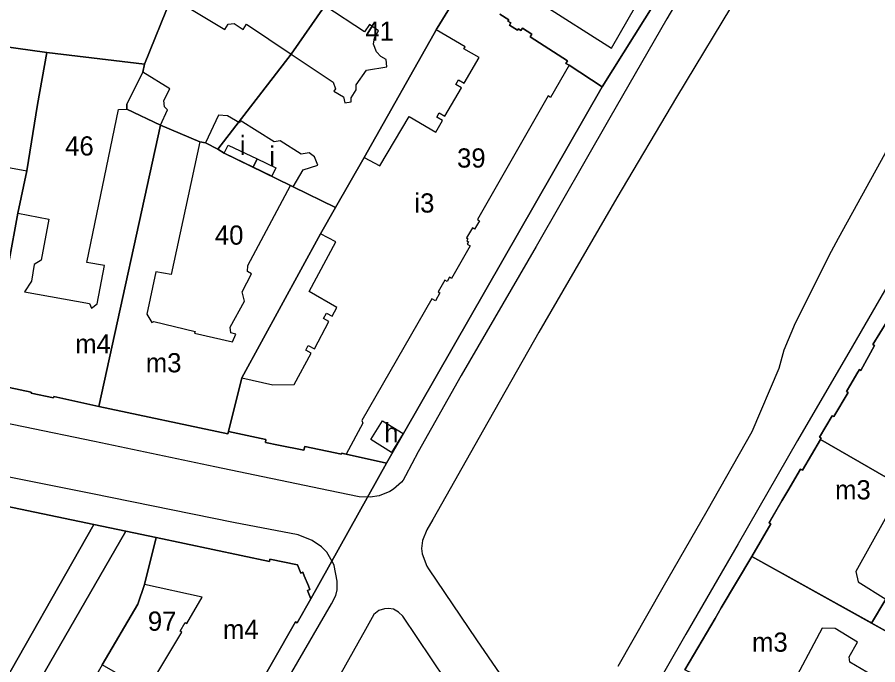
# Model space of a CAD drawing. Extents: x -304109 to -273954, y 21500 to 39796.
# Drawn here: x -293189.9 to -293055.4, y 31107.7 to 31208.9 of the extents above; entities that cross this region are included whole.
import ezdxf

# ---------------------------------------------------------------- set-up
doc = ezdxf.new("R2010")
doc.units = 0
for name, color, linetype in [('Budynki', 7, 'Continuous'), ('Budynki - opisy', 7, 'Continuous'), ('Działki', 7, 'Continuous'), ('Działki - numery', 7, 'Continuous'), ('krawedzie_ulic', 7, 'Continuous')]:
    doc.layers.add(name, color=color, linetype=linetype)

msp = doc.modelspace()

# ---------------------------------------------------------------- linework, layer by layer
at = {"layer": 'Budynki'}
for points in [[(-293120.76, 31212.89), (-293124.25, 31207.15), (-293135.68, 31186.97), (-293140.13, 31179.16), (-293146.75, 31182.36), (-293145.169, 31185.008), (-293142.922, 31185.75), (-293143.447, 31187.056), (-293144.241, 31187.671), (-293145.495, 31187.479), (-293148.778, 31189.56), (-293149.7, 31189.368), (-293155.056, 31192.734), (-293155.158, 31192.337), (-293157.014, 31193.477), (-293158.41, 31193.541), (-293160.46, 31189.22), (-293161.34, 31189.4), (-293167.48, 31192.02), (-293166.373, 31194.413), (-293166.837, 31194.852), (-293166.966, 31195.832), (-293166.037, 31197.689), (-293170.26, 31200.26), (-293169.96, 31201.54), (-293165.76, 31211.97), (-293157.444, 31206.951), (-293156.928, 31207.751), (-293155.975, 31207.854), (-293154.586, 31206.937), (-293154.03, 31207.778), (-293147.06, 31203.11), (-293140.487, 31198.708), (-293140.156, 31197.679), (-293140.395, 31197.33), (-293138.893, 31196.401), (-293138.709, 31195.5), (-293137.699, 31195.647), (-293137.681, 31196.254), (-293136.909, 31197.54), (-293136.891, 31198.293), (-293135.312, 31200.571), (-293132.124, 31201.122), (-293132.234, 31202.254), (-293133.079, 31202.731), (-293133.721, 31203.466), (-293134.199, 31204.624), (-293134.052, 31205.634), (-293133.428, 31206.718), (-293134.823, 31207.71), (-293135.624, 31206.601), (-293141.8, 31210.66)], [(-293114.48, 31209.36), (-293113.08, 31208.46), (-293113.21, 31208.26), (-293112.76, 31207.96), (-293112.96, 31207.64), (-293111.7, 31206.83), (-293111.56, 31207.04), (-293111.19, 31206.81), (-293110.96, 31207.17), (-293109.49, 31206.23), (-293109.75, 31205.82), (-293103.9, 31202.06), (-293104.15, 31201.63), (-293103.67, 31201.35), (-293106.544, 31196.344), (-293106.921, 31196.56), (-293117.989, 31177.255), (-293117.661, 31177.067), (-293118.409, 31175.763), (-293118.766, 31175.968), (-293119.677, 31174.38), (-293119.468, 31174.26), (-293119.649, 31173.944), (-293119.36, 31173.778), (-293119.562, 31173.425), (-293119.105, 31173.163), (-293122.028, 31168.065), (-293122.352, 31168.251), (-293122.725, 31167.6), (-293123.08, 31167.803), (-293124.13, 31165.972), (-293123.834, 31165.802), (-293124.54, 31164.57), (-293125.096, 31164.889), (-293136.013, 31145.845), (-293135.859, 31145.461), (-293138.47, 31140.6), (-293139.2, 31140.75), (-293139.23, 31140.59), (-293144.95, 31141.8), (-293145.07, 31141.24), (-293149.07, 31142.02), (-293151.1, 31142.41), (-293151, 31142.91), (-293156.87, 31144.16), (-293154.77, 31152.53), (-293149.923, 31151.412), (-293146.595, 31151.489), (-293143.957, 31156.357), (-293144.773, 31156.837), (-293144.395, 31157.562), (-293143.412, 31157.05), (-293141.171, 31161.353), (-293142.014, 31161.792), (-293141.568, 31162.648), (-293140.64, 31162.165), (-293139.948, 31163.493), (-293144.241, 31166.026), (-293140.076, 31173.75), (-293142.48, 31175.03), (-293140.13, 31179.16), (-293135.68, 31186.97), (-293133.199, 31185.63), (-293128.659, 31193.36), (-293124.472, 31190.901), (-293123.407, 31192.714), (-293124.325, 31193.254), (-293123.938, 31193.913), (-293123.066, 31193.401), (-293120.457, 31197.843), (-293121.358, 31198.372), (-293120.942, 31199.081), (-293120.046, 31198.555), (-293117.703, 31202.543), (-293120.09, 31203.945), (-293119.91, 31204.251), (-293124.397, 31206.886), (-293124.25, 31207.15), (-293120.76, 31212.89)], [(-293031.33, 31123.84), (-293064.38, 31142.91), (-293064.27, 31143.11), (-293064.57, 31143.27), (-293062.55, 31146.61), (-293062.34, 31146.48), (-293060.06, 31150.26), (-293060.31, 31150.41), (-293059.66, 31151.52), (-293058.325, 31153.806), (-293058.096, 31153.672), (-293055.97, 31157.57), (-293056.23, 31157.71), (-293054.03, 31161.27)]]:
    msp.add_lwpolyline(points, dxfattribs=at)
for points in [[(-293177.12, 31148.05), (-293184.12, 31149.62), (-293184.17, 31149.38), (-293187.69, 31150.11), (-293187.65, 31150.28), (-293194.61, 31151.74), (-293191.16, 31170.54), (-293189.74, 31178.27), (-293184.912, 31177.29), (-293186.132, 31170.886), (-293187.19, 31170.207), (-293187.624, 31167.629), (-293188.709, 31165.946), (-293178.573, 31164.164), (-293178.247, 31163.404), (-293177.379, 31164.109), (-293176.24, 31170.08), (-293178.98, 31170.568), (-293174.051, 31194.444), (-293172.72, 31194.5), (-293167.48, 31192.02)], [(-293154.77, 31152.53), (-293156.87, 31144.16), (-293156.96, 31143.79), (-293177.12, 31148.05), (-293167.48, 31192.02), (-293161.34, 31189.4), (-293165.81, 31168.688), (-293168.179, 31169.111), (-293169.596, 31162.46), (-293168.828, 31161.192), (-293168.495, 31161.333), (-293162.082, 31159.767), (-293162.14, 31159.529), (-293156.234, 31158.148), (-293155.722, 31159.339), (-293156.503, 31159.544), (-293156.58, 31160.441), (-293154.366, 31164.479), (-293154.699, 31165.965), (-293153.277, 31168.763), (-293153.866, 31169.135), (-293153.84, 31170.057), (-293147.17, 31182.58), (-293146.75, 31182.36), (-293140.13, 31179.16), (-293142.48, 31175.03)], [(-293152.399, 31186.726), (-293153.009, 31185.458), (-293157.51, 31187.62), (-293156.901, 31188.891)], [(-293153.009, 31185.458), (-293152.399, 31186.726), (-293149.473, 31185.318), (-293150.083, 31184.05)], [(-293191.16, 31170.54), (-293193.438, 31171.031), (-293193.6, 31170.461), (-293194.143, 31170.542), (-293196.015, 31172.768), (-293193.793, 31185.838), (-293188.37, 31184.86), (-293189.74, 31178.27)], [(-293131.41, 31140.88), (-293134.61, 31142.88), (-293132.779, 31145.809), (-293129.579, 31143.809)], [(-293064.38, 31142.91), (-293031.33, 31123.84), (-293034.37, 31118.53), (-293046.733, 31125.73), (-293045.92, 31127.32), (-293052.693, 31131.138), (-293054.31, 31130.52), (-293058.9, 31122.28), (-293058.53, 31120.68), (-293054.21, 31117.95), (-293056.442, 31114.218), (-293056.66, 31114.34), (-293075.14, 31124.62), (-293072.14, 31129.74), (-293072.42, 31129.9), (-293067.5, 31138.27), (-293067.2, 31138.1)], [(-293169.6, 31103.67), (-293164.138, 31112.823), (-293164.389, 31112.967), (-293163.621, 31114.307), (-293163.339, 31114.145), (-293160.962, 31118.291), (-293170, 31120.27), (-293168.14, 31127.57), (-293150.44, 31123.84), (-293150.41, 31124.2), (-293146.09, 31123.34), (-293145.55, 31122.03), (-293145.25, 31122.15), (-293145.03, 31121.61), (-293144.38, 31120.04), (-293144.14, 31119.46), (-293144.53, 31119.3), (-293144.01, 31118.03), (-293146.15, 31114.28), (-293146.38, 31114.41), (-293156.76, 31096.23)], [(-293075.14, 31124.62), (-293056.443, 31114.217), (-293051.45, 31111.44), (-293041.68, 31106), (-293050.31, 31090.2), (-293052.73, 31091.34), (-293056.44, 31093.49), (-293051, 31103.85), (-293052.35, 31104.65), (-293052.75, 31103.96), (-293059.84, 31108.13), (-293059.93, 31108.94), (-293058.62, 31111.22), (-293062.11, 31113.35), (-293064.15, 31113.4), (-293069.41, 31103.55), (-293069.94, 31103.84), (-293070.56, 31102.68), (-293067.84, 31101.05), (-293068.91, 31098.88), (-293085.61, 31106.92), (-293080.87, 31114.94), (-293079.9, 31116.58)], [(-293054.21, 31117.95), (-293049.45, 31115.43), (-293048.78, 31116.6), (-293048.92, 31116.68), (-293048.67, 31117.01), (-293045.71, 31115.33), (-293045.88, 31114.93), (-293046.04, 31115.03), (-293046.11, 31114.91), (-293038.9, 31110.658), (-293041.68, 31106), (-293051.45, 31111.44), (-293056.442, 31114.218)]]:
    msp.add_lwpolyline(points, close=True, dxfattribs=at)
at = {"layer": 'Działki'}
for points in [[(-293156.76, 31096.23), (-293146.38, 31114.41), (-293146.15, 31114.28), (-293144.01, 31118.03), (-293132.19, 31139.21), (-293098.5, 31197.96), (-293086.85, 31216.61), (-293084.25, 31221.17), (-293084.55, 31221.34), (-293077.09, 31234.39), (-293070.39, 31246.15), (-293064.18, 31257.02), (-293063.82, 31257.16), (-293061.36, 31261.5), (-293053.43, 31247.66)], [(-293086.85, 31216.61), (-293098.5, 31197.96), (-293103.67, 31201.35), (-293104.15, 31201.63), (-293103.9, 31202.06), (-293109.75, 31205.82), (-293109.49, 31206.23), (-293110.96, 31207.17), (-293111.19, 31206.81), (-293111.56, 31207.04), (-293111.7, 31206.83), (-293112.96, 31207.64), (-293112.76, 31207.96), (-293113.21, 31208.26), (-293113.08, 31208.46), (-293114.48, 31209.36)], [(-293114.48, 31209.36), (-293113.08, 31208.46), (-293113.21, 31208.26), (-293112.76, 31207.96), (-293112.96, 31207.64), (-293111.7, 31206.83), (-293111.56, 31207.04), (-293111.19, 31206.81), (-293110.96, 31207.17), (-293109.49, 31206.23), (-293109.75, 31205.82), (-293103.9, 31202.06), (-293104.15, 31201.63), (-293103.67, 31201.35), (-293098.5, 31197.96), (-293132.19, 31139.21), (-293138.47, 31140.6), (-293139.2, 31140.75), (-293139.23, 31140.59), (-293144.95, 31141.8), (-293145.07, 31141.24), (-293149.07, 31142.02), (-293151.1, 31142.41), (-293151, 31142.91), (-293156.87, 31144.16), (-293154.77, 31152.53), (-293142.48, 31175.03), (-293140.13, 31179.16), (-293135.68, 31186.97), (-293124.25, 31207.15), (-293120.76, 31212.89)], [(-293165.76, 31211.97), (-293169.96, 31201.54), (-293185.23, 31203.35), (-293196.86, 31204.96)], [(-293054.03, 31161.27), (-293056.23, 31157.71), (-293055.97, 31157.57), (-293058.1, 31153.67), (-293058.32, 31153.81), (-293058.7, 31153.16), (-293059.66, 31151.52), (-293060.31, 31150.41), (-293060.06, 31150.26), (-293062.34, 31146.48), (-293062.55, 31146.61), (-293064.57, 31143.27), (-293064.27, 31143.11), (-293064.38, 31142.91), (-293067.2, 31138.1), (-293067.5, 31138.27), (-293069.49, 31134.89), (-293070.43, 31133.29), (-293072.42, 31129.9), (-293072.14, 31129.74), (-293075.14, 31124.62), (-293079.9, 31116.58), (-293080.87, 31114.94), (-293085.61, 31106.92)], [(-293031.33, 31123.84), (-293064.38, 31142.91), (-293064.27, 31143.11), (-293064.57, 31143.27), (-293062.55, 31146.61), (-293062.34, 31146.48), (-293060.06, 31150.26), (-293060.31, 31150.41), (-293059.66, 31151.52), (-293058.7, 31153.16), (-293058.32, 31153.81), (-293058.1, 31153.67), (-293055.97, 31157.57), (-293056.23, 31157.71), (-293054.03, 31161.27)], [(-293194.61, 31151.74), (-293187.65, 31150.28), (-293187.69, 31150.11), (-293184.17, 31149.38), (-293184.12, 31149.62), (-293177.12, 31148.05), (-293156.96, 31143.79), (-293156.87, 31144.16), (-293151, 31142.91), (-293151.1, 31142.41), (-293149.07, 31142.02), (-293145.07, 31141.24), (-293144.95, 31141.8), (-293139.23, 31140.59), (-293139.2, 31140.75), (-293138.47, 31140.6), (-293132.19, 31139.21), (-293144.01, 31118.03), (-293144.53, 31119.3), (-293144.14, 31119.46), (-293144.38, 31120.04), (-293145.03, 31121.61), (-293145.25, 31122.15), (-293145.55, 31122.03), (-293146.09, 31123.34), (-293150.41, 31124.2), (-293150.44, 31123.84), (-293168.14, 31127.57), (-293172.91, 31128.57), (-293177.89, 31129.61), (-293200.84, 31134.42)]]:
    msp.add_lwpolyline(points, dxfattribs=at)
for points in [[(-293165.14, 31218.56), (-293159.76, 31215.08), (-293156.29, 31220.24), (-293152.07, 31225.88), (-293153.15, 31226.73), (-293149.34, 31232.42), (-293146.05, 31230.15), (-293145.9, 31230.37), (-293137.59, 31224.63), (-293137.78, 31224.35), (-293135.16, 31222.54), (-293141.8, 31210.66), (-293147.06, 31203.11), (-293158.51, 31188.25), (-293160.46, 31189.22), (-293161.34, 31189.4), (-293167.48, 31192.02), (-293172.72, 31194.5), (-293172.71, 31195.28), (-293170.26, 31200.26), (-293169.96, 31201.54), (-293165.76, 31211.97), (-293165, 31214.3)], [(-293135.16, 31222.54), (-293132.4, 31220.72), (-293132.21, 31221.01), (-293122.98, 31214.91), (-293123.11, 31214.72), (-293122.79, 31214.51), (-293122.95, 31214.27), (-293121.49, 31213.31), (-293121.28, 31213.64), (-293120.58, 31213.18), (-293120.76, 31212.89), (-293124.25, 31207.15), (-293135.68, 31186.97), (-293140.13, 31179.16), (-293146.75, 31182.36), (-293147.17, 31182.58), (-293157.51, 31187.62), (-293158.51, 31188.25), (-293147.06, 31203.11), (-293141.8, 31210.66)], [(-293185.23, 31203.35), (-293186.67, 31195.21), (-293188.37, 31184.86), (-293189.74, 31178.27), (-293191.16, 31170.54), (-293194.61, 31151.74), (-293211.88, 31155.3), (-293203.51, 31206), (-293196.86, 31204.96)], [(-293194.61, 31151.74), (-293191.16, 31170.54), (-293189.74, 31178.27), (-293188.37, 31184.86), (-293186.67, 31195.21), (-293185.23, 31203.35), (-293169.96, 31201.54), (-293170.26, 31200.26), (-293172.71, 31195.28), (-293172.72, 31194.5), (-293167.48, 31192.02), (-293177.12, 31148.05), (-293184.12, 31149.62), (-293184.17, 31149.38), (-293187.69, 31150.11), (-293187.65, 31150.28)], [(-293177.12, 31148.05), (-293167.48, 31192.02), (-293161.34, 31189.4), (-293160.46, 31189.22), (-293158.51, 31188.25), (-293157.51, 31187.62), (-293147.17, 31182.58), (-293146.75, 31182.36), (-293140.13, 31179.16), (-293142.48, 31175.03), (-293154.77, 31152.53), (-293156.87, 31144.16), (-293156.96, 31143.79)], [(-293064.38, 31142.91), (-293031.33, 31123.84), (-293033.31, 31120.38), (-293034.37, 31118.53), (-293039.64, 31109.53), (-293041.68, 31106), (-293051.45, 31111.44), (-293075.14, 31124.62), (-293072.14, 31129.74), (-293072.42, 31129.9), (-293070.43, 31133.29), (-293069.49, 31134.89), (-293067.5, 31138.27), (-293067.2, 31138.1)], [(-293248.1, 31119.82), (-293200.84, 31134.42), (-293177.89, 31129.61), (-293194.14, 31101.06), (-293199.19, 31100.49), (-293217.06, 31121.77), (-293239.28, 31108.64)], [(-293177.89, 31129.61), (-293172.91, 31128.57), (-293184.82, 31107.88), (-293207.5, 31068.33), (-293239.28, 31108.64), (-293217.06, 31121.77), (-293199.19, 31100.49), (-293194.14, 31101.06)], [(-293202.11, 31061.49), (-293207.5, 31068.33), (-293184.82, 31107.88), (-293172.91, 31128.57), (-293168.14, 31127.57), (-293170, 31120.27), (-293171.02, 31117.18), (-293176.59, 31107.69), (-293187.25, 31089.03), (-293190.24, 31083.82)], [(-293176.59, 31107.69), (-293171.02, 31117.18), (-293170, 31120.27), (-293168.14, 31127.57), (-293150.44, 31123.84), (-293150.41, 31124.2), (-293146.09, 31123.34), (-293145.55, 31122.03), (-293145.25, 31122.15), (-293145.03, 31121.61), (-293144.38, 31120.04), (-293144.14, 31119.46), (-293144.53, 31119.3), (-293144.01, 31118.03), (-293146.15, 31114.28), (-293146.38, 31114.41), (-293156.76, 31096.23), (-293169.6, 31103.67)], [(-293041.68, 31106), (-293050.31, 31090.2), (-293052.73, 31091.34), (-293056.44, 31093.49), (-293057.18, 31093.91), (-293068.91, 31098.88), (-293085.61, 31106.92), (-293080.87, 31114.94), (-293079.9, 31116.58), (-293075.14, 31124.62), (-293051.45, 31111.44)]]:
    msp.add_lwpolyline(points, close=True, dxfattribs=at)
at = {"layer": 'krawedzie_ulic'}
for points in [[(-293200, 31272.004), (-293185.621, 31262.476), (-293175.761, 31256.141), (-293166.639, 31250), (-293159.279, 31245.248), (-293142.902, 31234.209), (-293123.197, 31221.123), (-293108.036, 31210.988), (-293097.039, 31204.009), (-293093.237, 31210.639), (-293104.553, 31218.352), (-293120.548, 31229.194), (-293136.609, 31239.857), (-293152.055, 31250), (-293156.897, 31253.426), (-293163.396, 31257.702), (-293171.553, 31262.885), (-293180.943, 31269), (-293190.917, 31275.693)], [(-293096.02, 31107.512), (-293088.965, 31119.85), (-293082.084, 31131.74), (-293075.074, 31144.144), (-293070.856, 31154.063), (-293070.078, 31156.887), (-293068.287, 31161.128), (-293067.102, 31163.464), (-293063.024, 31171.661), (-293061.597, 31174.335), (-293054.282, 31187.569), (-293046.376, 31200.845), (-293039.487, 31212.519), (-293034.866, 31220.466), (-293041.239, 31229.639), (-293048.001, 31239.644), (-293053.247, 31247.164), (-293053.264, 31247.199), (-293053.903, 31248.029), (-293054.045, 31248.117), (-293054.643, 31248.201), (-293054.755, 31248.159), (-293055.397, 31247.679), (-293056.057, 31246.489)], [(-293056.057, 31246.489), (-293060.788, 31238.799), (-293068.052, 31227.242), (-293076.92, 31212.875), (-293086.886, 31196.351), (-293096.189, 31180.662), (-293108.368, 31159.647), (-293117.027, 31144.388), (-293124.938, 31130.41), (-293125.861, 31128.77), (-293126.538, 31127.132), (-293126.722, 31125.854), (-293126.63, 31125.03), (-293125.896, 31123.093), (-293125.601, 31122.671), (-293118.119, 31111.613), (-293108.462, 31097.514)], [(-293081.178, 31220.947), (-293088.412, 31208.584), (-293097.292, 31193.145), (-293108.81, 31173.053), (-293120.506, 31152.87), (-293127.208, 31140.96), (-293129.206, 31137.231), (-293129.579, 31136.534), (-293129.837, 31136.228), (-293131.063, 31135.157), (-293131.68, 31134.782), (-293133.333, 31134.107), (-293134.732, 31133.88), (-293136.46, 31133.965), (-293141.253, 31134.947), (-293158.967, 31138.643), (-293177.801, 31142.596), (-293200, 31147.149)], [(-293033.943, 31201.443), (-293035.31, 31199.463), (-293041.926, 31187.889), (-293051.333, 31171.416), (-293059.379, 31157.482), (-293067.975, 31142.737), (-293077.274, 31126.601), (-293085.452, 31112.486), (-293097.321, 31091.743)], [(-293153.146, 31095.876), (-293140.747, 31117.25), (-293140.088, 31118.508), (-293139.872, 31119.419), (-293139.887, 31120.79), (-293140.335, 31123.2), (-293140.462, 31123.488), (-293141.517, 31125.311), (-293142.322, 31126.105), (-293143.792, 31127.1), (-293145.968, 31127.995), (-293156.067, 31129.909), (-293178.371, 31134.477), (-293200, 31138.793)], [(-293120.699, 31101.962), (-293129.635, 31115.288), (-293130.283, 31115.909), (-293131.082, 31116.384), (-293131.857, 31116.509), (-293132.482, 31116.434), (-293133.356, 31116.184), (-293134.131, 31115.534), (-293135.48, 31113.209), (-293140.517, 31104.203)]]:
    msp.add_lwpolyline(points, dxfattribs=at)

# ---------------------------------------------------------------- texts
at = {"layer": 'Budynki - opisy'}
for s, p in [('i', (-293155.083, 31187.328)), ('i', (-293150.5, 31185.663)), ('i3', (-293127.817, 31178.342)), ('m4', (-293180.804, 31156.341)), ('m3', (-293169.773, 31153.386)), ('h', (-293132.538, 31142.47)), ('m3', (-293062.121, 31133.539)), ('m4', (-293157.723, 31111.735)), ('m3', (-293075.09, 31109.748))]:
    msp.add_text(s, height=3, dxfattribs=at).set_placement(p)
at = {"layer": 'Działki - numery'}
for s, p in [('41', (-293135.49, 31205.18)), ('46', (-293182.367, 31187.256)), ('39', (-293121.16, 31185.37)), ('40', (-293158.98, 31173.329)), ('97', (-293169.449, 31113.022))]:
    msp.add_text(s, height=3, dxfattribs=at).set_placement(p)

doc.saveas('drawing.dxf')
